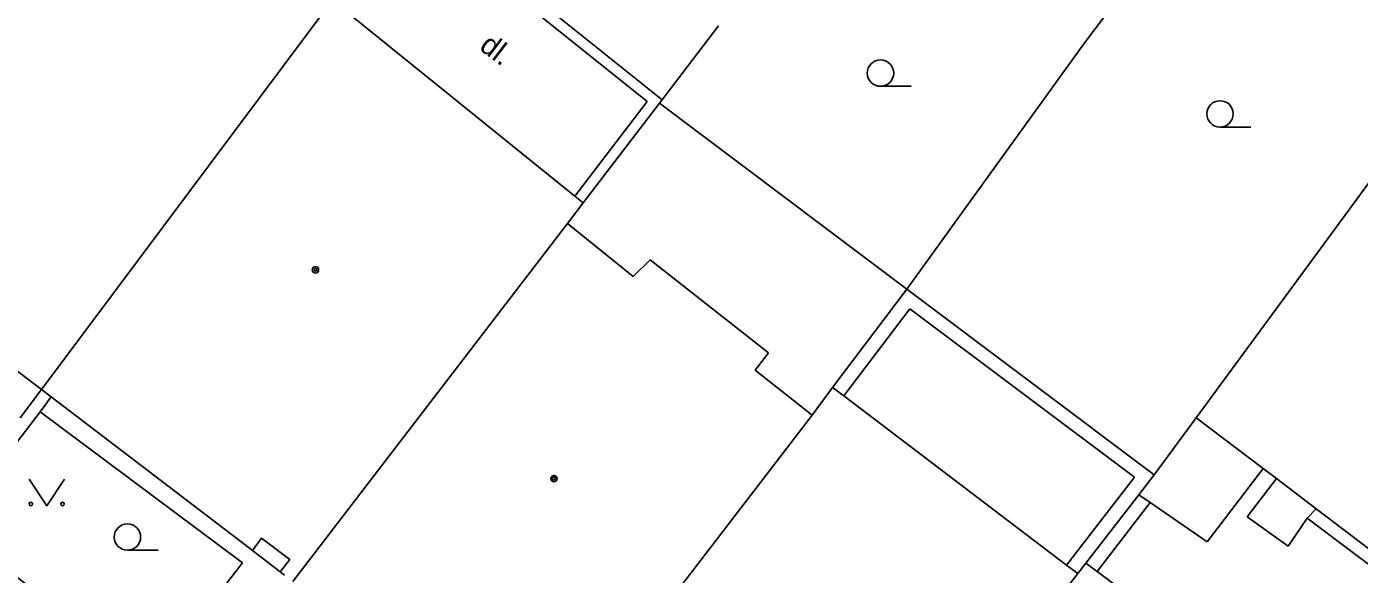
# Model space of a CAD drawing. Extents: x -596229 to -595156, y -1161237 to -1159376.
# Drawn here: x -595216.6 to -595178.77, y -1160710.88 to -1160695.32 of the extents above; entities that cross this region are included whole.
import ezdxf

# ---------------------------------------------------------------- set-up
doc = ezdxf.new("R2010")
doc.units = 0
for name, color, linetype in [('DOP - kresba z DSPS bez souradnic', 7, 'Continuous'), ('DOP - rozhrani ploch obecne', 7, 'Continuous'), ('Level 36', 7, 'Continuous'), ('Level 39', 7, 'Continuous'), ('TM - budovy zdene_ betonove - NP', 7, 'Continuous'), ('TM - budovy zdene_ betonove - VP', 7, 'Continuous'), ('TM - plot drateny_ kovovy - VP', 7, 'Continuous'), ('TM - plot zdeny_ ohradni zed - VP', 7, 'Continuous'), ('TM - podezdivka plotu - VP', 7, 'Continuous'), ('TM - popis povrchu', 7, 'Continuous'), ('TM - rozhrani ploch obecne - VP', 7, 'Continuous')]:
    doc.layers.add(name, color=color, linetype=linetype)

msp = doc.modelspace()

# ---------------------------------------------------------------- linework, layer by layer
at = {"layer": 'DOP - kresba z DSPS bez souradnic'}
for points in [[(-595193.4, -1160705.81), (-595191.53, -1160703.34)], [(-595191.53, -1160703.34), (-595185.15, -1160708.12)], [(-595185.15, -1160708.12), (-595187.08, -1160710.62)], [(-595181.5, -1160707.87), (-595183.09, -1160709.96)], [(-595181.12, -1160708.16), (-595181.95, -1160709.25)], [(-595186.21, -1160710.8), (-595184.7, -1160708.84)], [(-595184.7, -1160708.84), (-595185.03, -1160708.62)], [(-595183.09, -1160709.96), (-595184.7, -1160708.84)], [(-595181.95, -1160709.25), (-595180.79, -1160710.08)], [(-595180.79, -1160710.08), (-595180.25, -1160709.28)], [(-595180.25, -1160709.28), (-595179.99, -1160709.02)], [(-595177.88, -1160711.06), (-595180.25, -1160709.28)]]:
    msp.add_lwpolyline(points, dxfattribs=at)
at = {"layer": 'DOP - rozhrani ploch obecne'}
for points in [[(-595170.08, -1160688.29), (-595183.4, -1160706.43)], [(-595182.43, -1160690.3), (-595186.56, -1160695.77), (-595191.61, -1160702.78)], [(-595196.96, -1160695.3), (-595198.42, -1160697.21)], [(-595198.42, -1160697.21), (-595198.56, -1160697.4)], [(-595198.63, -1160697.49), (-595200.8, -1160700.33)], [(-595198.56, -1160697.4), (-595198.63, -1160697.49)], [(-595198.63, -1160697.49), (-595191.61, -1160702.78)], [(-595191.61, -1160702.78), (-595193.72, -1160705.57)], [(-595191.61, -1160702.78), (-595184.59, -1160708.05)], [(-595184.59, -1160708.05), (-595183.4, -1160706.43)], [(-595183.4, -1160706.43), (-595181.5, -1160707.87)], [(-595184.59, -1160708.05), (-595185.03, -1160708.62)], [(-595181.5, -1160707.87), (-595181.12, -1160708.16)], [(-595181.12, -1160708.16), (-595179.99, -1160709.02)], [(-595185.03, -1160708.62), (-595186.53, -1160710.56)], [(-595179.99, -1160709.02), (-595177.67, -1160710.78)]]:
    msp.add_lwpolyline(points, dxfattribs=at)
at = {"layer": 'Level 36'}
for p, q in [((-595192.36, -1160697.015), (-595191.485, -1160697.015)), ((-595182.72, -1160698.175), (-595181.845, -1160698.175)), ((-595213.74, -1160710.195), (-595212.865, -1160710.195))]:
    msp.add_line(p, q, dxfattribs=at)
msp.add_lwpolyline([(-595216.53, -1160708.18), (-595216.03, -1160708.93), (-595215.53, -1160708.18)], dxfattribs=at)
for centre, radius in [((-595192.36, -1160696.64), 0.375), ((-595182.72, -1160697.8), 0.375), ((-595216.48, -1160708.88), 0.05), ((-595215.581, -1160708.88), 0.05), ((-595213.74, -1160709.82), 0.375)]:
    msp.add_circle(centre, radius, dxfattribs=at)
at = {"layer": 'Level 39'}
for centre, radius in [((-595208.4, -1160702.23), 0.09), ((-595208.4, -1160702.23), 0.0398), ((-595201.63, -1160708.16), 0.09), ((-595201.63, -1160708.16), 0.0398)]:
    msp.add_circle(centre, radius, dxfattribs=at)
at = {"layer": 'TM - budovy zdene_ betonove - NP'}
msp.add_lwpolyline([(-595210.19, -1160710.2), (-595209.93, -1160709.85), (-595209.13, -1160710.46), (-595209.4, -1160710.81)], dxfattribs=at)
at = {"layer": 'TM - budovy zdene_ betonove - VP'}
for points in [[(-595216.18, -1160705.63), (-595207.92, -1160694.57)], [(-595207.62, -1160694.81), (-595201.04, -1160700.14)], [(-595216.18, -1160705.63), (-595228.94, -1160695.89)], [(-595201.04, -1160700.14), (-595200.8, -1160700.33)], [(-595200.8, -1160700.33), (-595201.25, -1160700.91)], [(-595201.25, -1160700.91), (-595209.04, -1160711.08)], [(-595201.25, -1160700.91), (-595199.38, -1160702.42)], [(-595199.38, -1160702.42), (-595198.9, -1160701.94)], [(-595198.9, -1160701.94), (-595195.54, -1160704.59)], [(-595195.54, -1160704.59), (-595195.92, -1160705.08)], [(-595195.92, -1160705.08), (-595194.3, -1160706.36)], [(-595193.72, -1160705.57), (-595194.3, -1160706.36)], [(-595193.72, -1160705.57), (-595193.4, -1160705.81)], [(-595215.9, -1160705.84), (-595216.18, -1160705.63)], [(-595210.19, -1160710.2), (-595210.4, -1160710.04), (-595215.9, -1160705.84)], [(-595193.4, -1160705.81), (-595187.08, -1160710.62)], [(-595194.3, -1160706.36), (-595202.03, -1160716.43)], [(-595209.4, -1160710.81), (-595210.19, -1160710.2)], [(-595209.28, -1160710.9), (-595209.4, -1160710.81)], [(-595195.09, -1160721.68), (-595186.76, -1160710.86)], [(-595187.08, -1160710.62), (-595186.76, -1160710.86)], [(-595186.53, -1160710.56), (-595186.76, -1160710.86)], [(-595186.53, -1160710.56), (-595186.21, -1160710.8)], [(-595186.21, -1160710.8), (-595180.77, -1160714.89)]]:
    msp.add_lwpolyline(points, dxfattribs=at)
at = {"layer": 'TM - plot drateny_ kovovy - VP'}
for points in [[(-595216.22, -1160706.26), (-595215.9, -1160705.84)], [(-595213.05, -1160713.88), (-595213.22, -1160713.75), (-595218.73, -1160709.55), (-595216.22, -1160706.26)]]:
    msp.add_lwpolyline(points, dxfattribs=at)
at = {"layer": 'TM - plot zdeny_ ohradni zed - VP'}
for points in [[(-595201.97, -1160695.05), (-595198.98, -1160697.45)], [(-595198.98, -1160697.45), (-595201.04, -1160700.14)]]:
    msp.add_lwpolyline(points, dxfattribs=at)
at = {"layer": 'TM - podezdivka plotu - VP'}
for points in [[(-595201.78, -1160694.82), (-595198.56, -1160697.4)], [(-595216.78, -1160706.43), (-595216.18, -1160705.63)]]:
    msp.add_lwpolyline(points, dxfattribs=at)
at = {"layer": 'TM - rozhrani ploch obecne - VP'}
for points in [[(-595210.47, -1160710.55), (-595216.22, -1160706.26)], [(-595213.05, -1160713.88), (-595210.47, -1160710.55)]]:
    msp.add_lwpolyline(points, dxfattribs=at)

# ---------------------------------------------------------------- texts
at = {"layer": 'TM - popis povrchu'}
msp.add_text('dl.', height=0.6, rotation=322.7672, dxfattribs=at).set_placement((-595203.78, -1160695.95))

doc.saveas('drawing.dxf')
